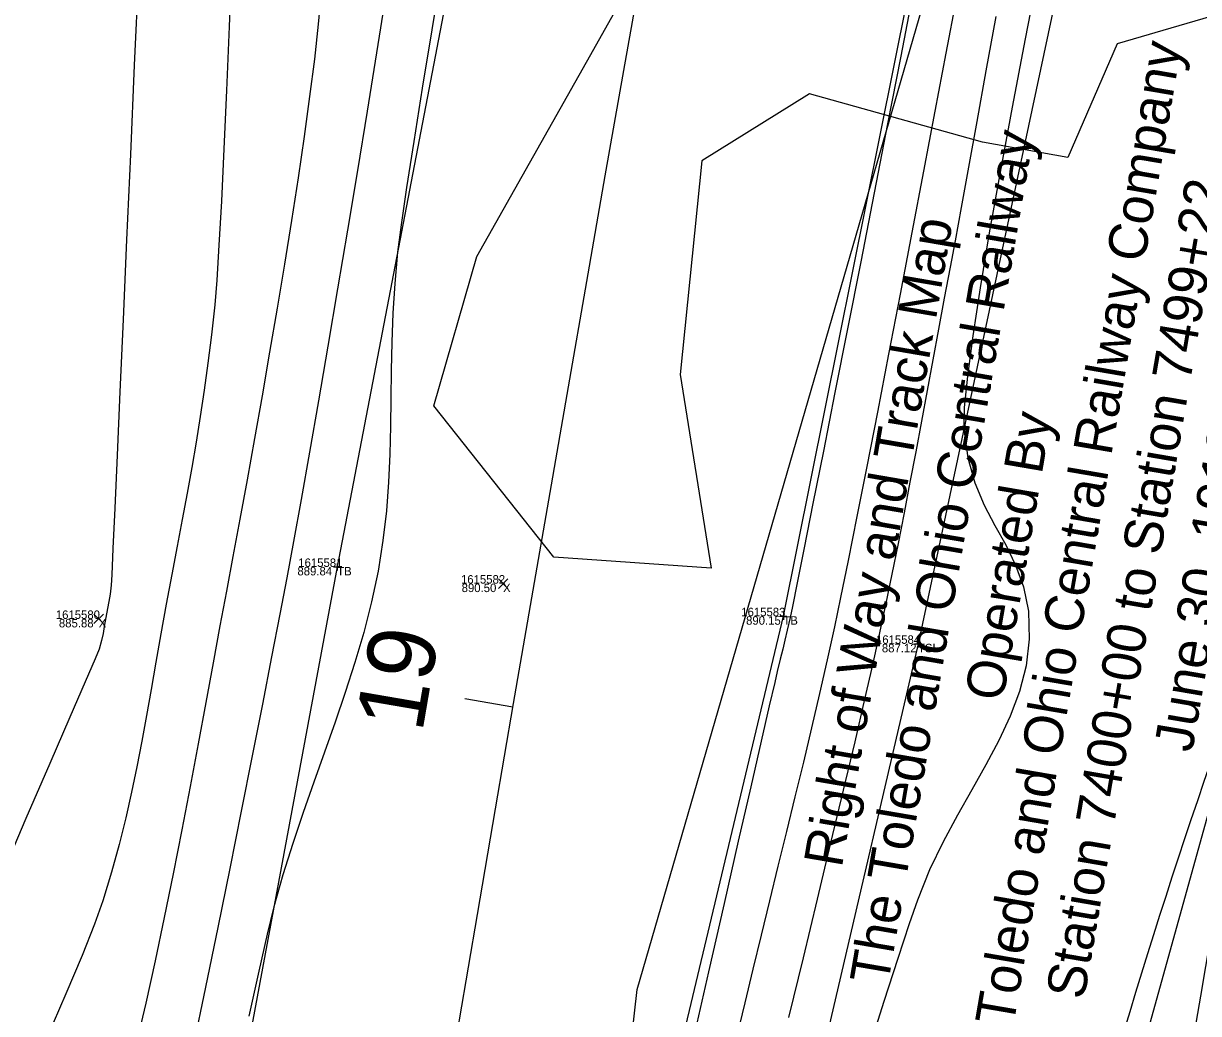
# Model space of a CAD drawing. Extents: x 1957117 to 1971063, y 701601 to 715861.
# Drawn here: x 1962799.67 to 1962848.18, y 703880.15 to 703921.03 of the extents above; entities that cross this region are included whole.
import ezdxf

# ---------------------------------------------------------------- set-up
doc = ezdxf.new("R2010")
doc.units = 0
for name, color, linetype in [('AP_X_Lights', 7, 'Continuous'), ('DT_X_Break_Line', 7, 'Continuous'), ('DT_X_Contour_Major', 7, 'Continuous'), ('DT_X_Contour_Minor', 7, 'Continuous'), ('DT_X_TIN_Hull', 7, 'Continuous'), ('GE_X_CL_20', 7, 'Continuous'), ('HY_X_Water_Edge', 7, 'Continuous'), ('PV_P_Drive', 7, 'Continuous'), ('PV_P_Shoulder', 7, 'Continuous'), ('RS_Raster1', 7, 'Continuous'), ('RW_X_Esmt_RR', 7, 'Continuous'), ('RW_X_Fee_RW', 7, 'Continuous'), ('RW_X_Text', 7, 'Continuous'), ('SC_Scratch1', 7, 'Continuous'), ('VG_X_Tree_Line_Rt', 7, 'Continuous')]:
    doc.layers.add(name, color=color, linetype=linetype)

msp = doc.modelspace()

# ---------------------------------------------------------------- linework, layer by layer
at = {"layer": 'AP_X_Lights'}
for p, q in [((1962819.272, 703897.707), (1962819.66, 703898.097)), ((1962819.272, 703898.097), (1962819.66, 703897.707)), ((1962802.576, 703896.249), (1962802.964, 703896.639)), ((1962802.576, 703896.639), (1962802.964, 703896.249))]:
    msp.add_line(p, q, dxfattribs=at)
at = {"layer": 'DT_X_Break_Line'}
for points in [[(1962943.949, 704328.022), (1962905.467, 704230.979), (1962897.382, 704180.529), (1962884.517, 704141.123), (1962873.17, 704092.531), (1962861.357, 704043.493), (1962859.494, 703994.644), (1962847.336, 703945.791), (1962836.6, 703895.416), (1962825.781, 703849.035), (1962810.838, 703749.706), (1962817.97, 703697.316), (1962817.962, 703593.874), (1962775.136, 703505.909), (1962781.746, 703450.546)], [(1962892.064, 704289.931), (1962881.011, 704234.451), (1962871.969, 704195.37), (1962858.193, 704145.387), (1962849.618, 704095.769), (1962840.196, 704046.83), (1962828.044, 703997.69), (1962822.426, 703949.671), (1962812.618, 703898.591), (1962803.468, 703849.395), (1962793.965, 703803.71), (1962788.733, 703751.727), (1962780.252, 703700.82), (1962774.948, 703651.755), (1962769.57, 703604.236), (1962761.597, 703549.082), (1962757.692, 703508.157), (1962753.044, 703454.513)], [(1962773.34, 703451.658), (1962770.93, 703504.314), (1962788.88, 703601.143), (1962786.588, 703649.417), (1962805.729, 703698.412), (1962807.65, 703752.461), (1962811.117, 703798.827), (1962819.396, 703847.658), (1962831.04, 703896.555), (1962840.848, 703945.281), (1962846.53, 703997.82), (1962856.691, 704040.715), (1962869.943, 704092.882), (1962875.651, 704142.958), (1962884.844, 704183.087), (1962898.502, 704228.866), (1962909.862, 704285.214)]]:
    msp.add_lwpolyline(points, dxfattribs=at)
at = {"layer": 'DT_X_Contour_Major'}
for points in [[(1962816.951, 703923.35), (1962816.523, 703920.769), (1962816.127, 703918.352), (1962815.777, 703916.161), (1962815.483, 703914.26), (1962815.257, 703912.712), (1962815.112, 703911.582), (1962814.992, 703910.298), (1962814.916, 703909.063), (1962814.873, 703907.867), (1962814.851, 703906.697), (1962814.838, 703905.545), (1962814.823, 703904.4), (1962814.794, 703903.252), (1962814.739, 703902.09), (1962814.647, 703900.905), (1962814.506, 703899.685), (1962814.304, 703898.421), (1962814.038, 703897.143), (1962813.718, 703895.885), (1962813.353, 703894.641), (1962812.954, 703893.406), (1962812.531, 703892.175), (1962812.092, 703890.941), (1962811.647, 703889.701), (1962811.207, 703888.448), (1962810.781, 703887.177), (1962810.378, 703885.883), (1962810.008, 703884.56), (1962809.729, 703883.423), (1962809.38, 703881.895), (1962808.972, 703880.037)], [(1962816.951, 703923.35), (1962816.523, 703920.769), (1962816.127, 703918.352), (1962815.777, 703916.161), (1962815.483, 703914.26), (1962815.257, 703912.712), (1962815.112, 703911.582), (1962814.992, 703910.298), (1962814.916, 703909.063), (1962814.873, 703907.867), (1962814.851, 703906.697), (1962814.838, 703905.545), (1962814.823, 703904.4), (1962814.794, 703903.252), (1962814.739, 703902.09), (1962814.647, 703900.905), (1962814.506, 703899.685), (1962814.304, 703898.421), (1962814.038, 703897.143), (1962813.718, 703895.885), (1962813.353, 703894.641), (1962812.954, 703893.406), (1962812.531, 703892.175), (1962812.092, 703890.941), (1962811.647, 703889.701), (1962811.207, 703888.448), (1962810.781, 703887.177), (1962810.378, 703885.883), (1962810.008, 703884.56), (1962809.729, 703883.423), (1962809.38, 703881.895), (1962808.972, 703880.037)], [(1962836.397, 703922.344), (1962835.883, 703919.673), (1962835.342, 703916.881), (1962834.788, 703914.033), (1962834.232, 703911.194), (1962833.689, 703908.428), (1962833.171, 703905.799), (1962832.691, 703903.371), (1962832.262, 703901.208), (1962831.897, 703899.375), (1962831.61, 703897.937), (1962831.413, 703896.956), (1962831.319, 703896.498), (1962831.203, 703895.979), (1962831.105, 703895.569), (1962831.012, 703895.195), (1962830.91, 703894.786), (1962830.787, 703894.269), (1962830.685, 703893.826), (1962830.46, 703892.849), (1962830.125, 703891.393), (1962829.694, 703889.513), (1962829.178, 703887.263), (1962828.59, 703884.699), (1962827.945, 703881.876), (1962827.254, 703878.849)], [(1962836.397, 703922.344), (1962835.883, 703919.673), (1962835.342, 703916.881), (1962834.788, 703914.033), (1962834.232, 703911.194), (1962833.689, 703908.428), (1962833.171, 703905.799), (1962832.691, 703903.371), (1962832.262, 703901.208), (1962831.897, 703899.375), (1962831.61, 703897.937), (1962831.413, 703896.956), (1962831.319, 703896.498), (1962831.203, 703895.979), (1962831.105, 703895.569), (1962831.012, 703895.195), (1962830.91, 703894.786), (1962830.787, 703894.269), (1962830.685, 703893.826), (1962830.46, 703892.849), (1962830.125, 703891.393), (1962829.694, 703889.513), (1962829.178, 703887.263), (1962828.59, 703884.699), (1962827.945, 703881.876), (1962827.254, 703878.849)]]:
    msp.add_lwpolyline(points, dxfattribs=at)
at = {"layer": 'DT_X_Contour_Minor'}
for points in [[(1962808.274, 703923.716), (1962808.16, 703920.908), (1962808.048, 703918.268), (1962807.94, 703915.847), (1962807.836, 703913.699), (1962807.738, 703911.876), (1962807.646, 703910.432), (1962807.561, 703909.418), (1962807.424, 703908.178), (1962807.279, 703907.005), (1962807.125, 703905.884), (1962806.963, 703904.802), (1962806.791, 703903.742), (1962806.611, 703902.691), (1962806.42, 703901.633), (1962806.22, 703900.555), (1962806.009, 703899.442), (1962805.788, 703898.279), (1962805.557, 703897.052), (1962805.331, 703895.822), (1962805.125, 703894.655), (1962804.931, 703893.536), (1962804.742, 703892.453), (1962804.55, 703891.394), (1962804.349, 703890.344), (1962804.131, 703889.292), (1962803.888, 703888.225), (1962803.614, 703887.129), (1962803.301, 703885.992), (1962802.943, 703884.801), (1962802.6, 703883.835), (1962802.085, 703882.545), (1962801.419, 703880.971), (1962800.625, 703879.153)], [(1962808.274, 703923.716), (1962808.16, 703920.908), (1962808.048, 703918.268), (1962807.94, 703915.847), (1962807.836, 703913.699), (1962807.738, 703911.876), (1962807.646, 703910.432), (1962807.561, 703909.418), (1962807.424, 703908.178), (1962807.279, 703907.005), (1962807.125, 703905.884), (1962806.963, 703904.802), (1962806.791, 703903.742), (1962806.611, 703902.691), (1962806.42, 703901.633), (1962806.22, 703900.555), (1962806.009, 703899.442), (1962805.788, 703898.279), (1962805.557, 703897.052), (1962805.331, 703895.822), (1962805.125, 703894.655), (1962804.931, 703893.536), (1962804.742, 703892.453), (1962804.55, 703891.394), (1962804.349, 703890.344), (1962804.131, 703889.292), (1962803.888, 703888.225), (1962803.614, 703887.129), (1962803.301, 703885.992), (1962802.943, 703884.801), (1962802.6, 703883.835), (1962802.085, 703882.545), (1962801.419, 703880.971), (1962800.625, 703879.153)], [(1962841.585, 703923.3), (1962841.018, 703920.391), (1962840.481, 703917.572), (1962839.986, 703914.888), (1962839.543, 703912.388), (1962839.163, 703910.119), (1962838.858, 703908.128), (1962838.637, 703906.461), (1962838.511, 703905.167), (1962838.492, 703904.293), (1962838.65, 703903.093), (1962838.946, 703902.06), (1962839.336, 703901.147), (1962839.776, 703900.308), (1962840.222, 703899.497), (1962840.63, 703898.668), (1962840.958, 703897.774), (1962841.16, 703896.77), (1962841.194, 703895.608), (1962841.059, 703894.506), (1962840.788, 703893.452), (1962840.405, 703892.429), (1962839.934, 703891.422), (1962839.397, 703890.415), (1962838.82, 703889.393), (1962838.224, 703888.34), (1962837.636, 703887.24), (1962837.076, 703886.079), (1962836.571, 703884.839), (1962836.227, 703883.849), (1962835.76, 703882.43), (1962835.19, 703880.645), (1962834.533, 703878.554)], [(1962841.585, 703923.3), (1962841.018, 703920.391), (1962840.481, 703917.572), (1962839.986, 703914.888), (1962839.543, 703912.388), (1962839.163, 703910.119), (1962838.858, 703908.128), (1962838.637, 703906.461), (1962838.511, 703905.167), (1962838.492, 703904.293), (1962838.65, 703903.093), (1962838.946, 703902.06), (1962839.336, 703901.147), (1962839.776, 703900.308), (1962840.222, 703899.497), (1962840.63, 703898.668), (1962840.958, 703897.774), (1962841.16, 703896.77), (1962841.194, 703895.608), (1962841.059, 703894.506), (1962840.788, 703893.452), (1962840.405, 703892.429), (1962839.934, 703891.422), (1962839.397, 703890.415), (1962838.82, 703889.393), (1962838.224, 703888.34), (1962837.636, 703887.24), (1962837.076, 703886.079), (1962836.571, 703884.839), (1962836.227, 703883.849), (1962835.76, 703882.43), (1962835.19, 703880.645), (1962834.533, 703878.554)], [(1962804.41, 703923.091), (1962804.242, 703919.309), (1962804.078, 703915.621), (1962803.923, 703912.096), (1962803.778, 703908.805), (1962803.646, 703905.816), (1962803.53, 703903.199), (1962803.433, 703901.022), (1962803.358, 703899.356), (1962803.307, 703898.271), (1962803.283, 703897.834), (1962803.239, 703897.46), (1962803.194, 703897.169), (1962803.14, 703896.88), (1962803.069, 703896.509), (1962803.003, 703896.137), (1962802.954, 703895.846), (1962802.892, 703895.558), (1962802.789, 703895.197), (1962802.626, 703894.803), (1962802.215, 703893.844), (1962801.583, 703892.382), (1962800.758, 703890.48), (1962799.769, 703888.201), (1962798.645, 703885.608)], [(1962804.41, 703923.091), (1962804.242, 703919.309), (1962804.078, 703915.621), (1962803.923, 703912.096), (1962803.778, 703908.805), (1962803.646, 703905.816), (1962803.53, 703903.199), (1962803.433, 703901.022), (1962803.358, 703899.356), (1962803.307, 703898.271), (1962803.283, 703897.834), (1962803.239, 703897.46), (1962803.194, 703897.169), (1962803.14, 703896.88), (1962803.069, 703896.509), (1962803.003, 703896.137), (1962802.954, 703895.846), (1962802.892, 703895.558), (1962802.789, 703895.197), (1962802.626, 703894.803), (1962802.215, 703893.844), (1962801.583, 703892.382), (1962800.758, 703890.48), (1962799.769, 703888.201), (1962798.645, 703885.608)], [(1962811.958, 703922.316), (1962811.839, 703921.001), (1962811.676, 703919.56), (1962811.48, 703918.009), (1962811.254, 703916.369), (1962811.002, 703914.657), (1962810.73, 703912.891), (1962810.441, 703911.09), (1962810.139, 703909.272), (1962809.829, 703907.455), (1962809.516, 703905.657), (1962809.203, 703903.896), (1962808.895, 703902.192), (1962808.597, 703900.561), (1962808.312, 703899.022), (1962808.045, 703897.594), (1962807.779, 703896.165), (1962807.496, 703894.625), (1962807.195, 703892.992), (1962806.879, 703891.286), (1962806.549, 703889.526), (1962806.205, 703887.731), (1962805.848, 703885.92), (1962805.481, 703884.113), (1962805.103, 703882.328), (1962804.715, 703880.584), (1962804.32, 703878.901)], [(1962811.958, 703922.316), (1962811.839, 703921.001), (1962811.676, 703919.56), (1962811.48, 703918.009), (1962811.254, 703916.369), (1962811.002, 703914.657), (1962810.73, 703912.891), (1962810.441, 703911.09), (1962810.139, 703909.272), (1962809.829, 703907.455), (1962809.516, 703905.657), (1962809.203, 703903.896), (1962808.895, 703902.192), (1962808.597, 703900.561), (1962808.312, 703899.022), (1962808.045, 703897.594), (1962807.779, 703896.165), (1962807.496, 703894.625), (1962807.195, 703892.992), (1962806.879, 703891.286), (1962806.549, 703889.526), (1962806.205, 703887.731), (1962805.848, 703885.92), (1962805.481, 703884.113), (1962805.103, 703882.328), (1962804.715, 703880.584), (1962804.32, 703878.901)], [(1962814.616, 703922.158), (1962814.244, 703919.822), (1962813.853, 703917.41), (1962813.45, 703914.958), (1962813.042, 703912.5), (1962812.633, 703910.073), (1962812.231, 703907.712), (1962811.841, 703905.452), (1962811.47, 703903.329), (1962811.124, 703901.378), (1962810.81, 703899.636), (1962810.533, 703898.136), (1962810.248, 703896.634), (1962809.912, 703894.883), (1962809.53, 703892.921), (1962809.109, 703890.785), (1962808.657, 703888.511), (1962808.18, 703886.137), (1962807.685, 703883.7), (1962807.179, 703881.237), (1962806.669, 703878.784)], [(1962814.616, 703922.158), (1962814.244, 703919.822), (1962813.853, 703917.41), (1962813.45, 703914.958), (1962813.042, 703912.5), (1962812.633, 703910.073), (1962812.231, 703907.712), (1962811.841, 703905.452), (1962811.47, 703903.329), (1962811.124, 703901.378), (1962810.81, 703899.636), (1962810.533, 703898.136), (1962810.248, 703896.634), (1962809.912, 703894.883), (1962809.53, 703892.921), (1962809.109, 703890.785), (1962808.657, 703888.511), (1962808.18, 703886.137), (1962807.685, 703883.7), (1962807.179, 703881.237), (1962806.669, 703878.784)], [(1962838.179, 703922.047), (1962837.753, 703919.8), (1962837.3, 703917.411), (1962836.827, 703914.926), (1962836.344, 703912.393), (1962835.859, 703909.859), (1962835.382, 703907.373), (1962834.92, 703904.983), (1962834.483, 703902.735), (1962834.078, 703900.677), (1962833.716, 703898.857), (1962833.405, 703897.323), (1962833.153, 703896.122), (1962832.851, 703894.752), (1962832.534, 703893.361), (1962832.205, 703891.952), (1962831.866, 703890.531), (1962831.519, 703889.101), (1962831.169, 703887.667), (1962830.816, 703886.234), (1962830.464, 703884.805), (1962830.117, 703883.386), (1962829.775, 703881.98), (1962829.443, 703880.592), (1962829.122, 703879.226)], [(1962838.179, 703922.047), (1962837.753, 703919.8), (1962837.3, 703917.411), (1962836.827, 703914.926), (1962836.344, 703912.393), (1962835.859, 703909.859), (1962835.382, 703907.373), (1962834.92, 703904.983), (1962834.483, 703902.735), (1962834.078, 703900.677), (1962833.716, 703898.857), (1962833.405, 703897.323), (1962833.153, 703896.122), (1962832.851, 703894.752), (1962832.534, 703893.361), (1962832.205, 703891.952), (1962831.866, 703890.531), (1962831.519, 703889.101), (1962831.169, 703887.667), (1962830.816, 703886.234), (1962830.464, 703884.805), (1962830.117, 703883.386), (1962829.775, 703881.98), (1962829.443, 703880.592), (1962829.122, 703879.226)], [(1962839.805, 703921.316), (1962839.4, 703919.072), (1962839.024, 703916.985), (1962838.682, 703915.093), (1962838.381, 703913.435), (1962838.127, 703912.049), (1962837.925, 703910.971), (1962837.682, 703909.686), (1962837.443, 703908.409), (1962837.207, 703907.138), (1962836.972, 703905.872), (1962836.737, 703904.61), (1962836.502, 703903.349), (1962836.264, 703902.089), (1962836.021, 703900.828), (1962835.774, 703899.565), (1962835.52, 703898.298), (1962835.258, 703897.026), (1962834.986, 703895.747), (1962834.733, 703894.603), (1962834.394, 703893.13), (1962833.984, 703891.373), (1962833.512, 703889.379), (1962832.992, 703887.196), (1962832.435, 703884.872), (1962831.853, 703882.452), (1962831.257, 703879.985)], [(1962839.805, 703921.316), (1962839.4, 703919.072), (1962839.024, 703916.985), (1962838.682, 703915.093), (1962838.381, 703913.435), (1962838.127, 703912.049), (1962837.925, 703910.971), (1962837.682, 703909.686), (1962837.443, 703908.409), (1962837.207, 703907.138), (1962836.972, 703905.872), (1962836.737, 703904.61), (1962836.502, 703903.349), (1962836.264, 703902.089), (1962836.021, 703900.828), (1962835.774, 703899.565), (1962835.52, 703898.298), (1962835.258, 703897.026), (1962834.986, 703895.747), (1962834.733, 703894.603), (1962834.394, 703893.13), (1962833.984, 703891.373), (1962833.512, 703889.379), (1962832.992, 703887.196), (1962832.435, 703884.872), (1962831.853, 703882.452), (1962831.257, 703879.985)]]:
    msp.add_lwpolyline(points, dxfattribs=at)
at = {"layer": 'DT_X_TIN_Hull'}
msp.add_lwpolyline([(1962804.686, 703399.836), (1962817.962, 703593.874), (1962817.97, 703697.316), (1962826.397, 703745.681), (1962828.582, 703804.235), (1962836.461, 703844.734), (1962850.687, 703896.004), (1962867.251, 703938.846), (1962873.848, 703992.355), (1962884.135, 704091.371), (1962891.241, 704140.854), (1962897.382, 704180.529), (1962905.467, 704230.979), (1962909.862, 704285.214)], dxfattribs=at)
at = {"layer": 'GE_X_CL_20'}
msp.add_line((1962819.864, 703892.802), (1962817.893, 703893.14), dxfattribs=at)
msp.add_arc((1968466.781, 702923.066), 5729.578, 166.495347, 177.813939, dxfattribs=at)
at = {"layer": 'HY_X_Water_Edge'}
msp.add_spline([(1963191.723, 701994.048), (1963062.047, 702441.167), (1962863.491, 703169.356), (1962827.53, 703438.691), (1962823.213, 703537.412), (1962817.962, 703593.874), (1962817.97, 703697.316), (1962828.582, 703804.235), (1962836.461, 703844.734), (1962850.687, 703896.004), (1962867.251, 703938.846), (1962873.848, 703992.355), (1962884.135, 704091.371), (1962891.241, 704140.854), (1962897.382, 704180.529), (1962905.467, 704230.979), (1962943.949, 704328.022), (1962948.537, 704378.842), (1962964.114, 704426.264), (1963004.885, 704570.73), (1963042.054, 704716.522), (1963062.038, 704814.417), (1963072.171, 704860.237), (1963090.023, 704956.798), (1963107.066, 705031.783), (1963133.773, 705105.742), (1963148.685, 705206.74), (1963175.48, 705301.059), (1963191.635, 705353.417), (1963210.988, 705447.286), (1963219.532, 705497.27), (1963230.124, 705549.475), (1963251.052, 705591.159), (1963275.289, 705693.429), (1963292.982, 705784.032), (1963302.841, 705839.645), (1963335.126, 705936.766), (1963359.752, 706046.75), (1963389.133, 706177.299), (1963417.827, 706273.456), (1963475.868, 706451.902), (1963533.782, 706640.53), (1963553.86, 706696.984), (1963580.184, 706715.425), (1963609.172, 706718.73), (1963617.062, 706714.691), (1963619.447, 706694.678), (1963564.282, 706533.07), (1963531.853, 706395.229), (1963434.4, 706006.96), (1963354.09, 705679.186), (1963237.513, 705206.07), (1963167.369, 704892.962), (1963059.145, 704434.176), (1962907.914, 703908.742), (1962877.458, 703703.326), (1962898.357, 703412.121), (1962942.65, 703052.267), (1963048.963, 702674.866), (1963191.468, 702189.666), (1963245.396, 702019.832)], degree=3, dxfattribs=at)
at = {"layer": 'PV_P_Drive'}
for p, q in [((1962812.472, 703898.591), (1962812.764, 703898.591)), ((1962812.618, 703898.737), (1962812.618, 703898.445)), ((1962812.618, 703898.591), (1962812.618, 703898.591)), ((1962830.894, 703896.555), (1962831.186, 703896.555)), ((1962831.04, 703896.701), (1962831.04, 703896.409)), ((1962831.04, 703896.555), (1962831.04, 703896.555)), ((1962836.6, 703895.562), (1962836.6, 703895.27)), ((1962836.454, 703895.416), (1962836.746, 703895.416)), ((1962836.6, 703895.416), (1962836.6, 703895.416))]:
    msp.add_line(p, q, dxfattribs=at)
at = {"layer": 'RW_X_Esmt_RR'}
for radius, start, end in [(5759.578, 166.4953469, 172.9409494), (5699.578, 166.495347, 172.904425)]:
    msp.add_arc((1968466.781, 702923.066), radius, start, end, dxfattribs=at)
at = {"layer": 'RW_X_Fee_RW'}
for p, q in [((1962825.007, 703881.15), (1962894.248, 704119.754)), ((1962801.599, 703675.692), (1962825.007, 703881.15))]:
    msp.add_line(p, q, dxfattribs=at)
at = {"layer": 'VG_X_Tree_Line_Rt'}
msp.add_lwpolyline([(1962850.576, 703921.865), (1962844.822, 703920.189), (1962842.788, 703915.499), (1962839.26, 703916.131), (1962832.12, 703918.121), (1962827.673, 703915.354), (1962826.78, 703906.534), (1962828.06, 703898.536), (1962821.566, 703898.997), (1962816.608, 703905.239), (1962818.383, 703911.401), (1962822.905, 703919.426), (1962825.626, 703924.265), (1962829.432, 703931.27), (1962832.266, 703938.31), (1962829.25, 703943.636), (1962829.991, 703952.935)], dxfattribs=at)

# ---------------------------------------------------------------- texts
at = {"layer": 'GE_X_CL_20'}
msp.add_text('19', height=2.8, rotation=80.2557, dxfattribs=at).set_placement((1962816.125, 703891.708))
at = {"layer": 'PV_P_Shoulder'}
for s, p in [('889.84', (1962810.976, 703898.241)), ('890.50', (1962817.757, 703897.552)), ('890.15', (1962829.5, 703896.205)), ('885.88', (1962801.128, 703896.094)), ('887.12', (1962835.107, 703895.066))]:
    msp.add_text(s, height=0.35, dxfattribs=at).set_placement(p)
at = {"layer": 'RS_Raster1'}
for s, p in [('1615581', (1962811.011, 703898.591)), ('1615582', (1962817.73, 703897.902)), ('1615580', (1962801.001, 703896.444)), ('1615583', (1962829.301, 703896.555)), ('1615584', (1962834.864, 703895.416))]:
    msp.add_text(s, height=0.35, dxfattribs=at).set_placement(p)
at = {"layer": 'RW_X_Text'}
for s, p in [('The Toledo and Ohio Central Railway Company', (1962839.805, 703875.368)), ('The Toledo and Ohio Central Railway', (1962835.354, 703881.3)), ('Station 7400+00 to Station 7499+22', (1962843.451, 703880.686)), ('Right of Way and Track Map', (1962833.45, 703886.139)), ('Operated By', (1962840.097, 703893)), ('June 30, 1918', (1962847.916, 703890.9))]:
    msp.add_text(s, height=1.6, rotation=80.2609, dxfattribs=at).set_placement(p)
at = {"layer": 'SC_Scratch1'}
for s, p in [('TB', (1962812.618, 703898.241)), ('X', (1962819.466, 703897.552)), ('TB', (1962831.04, 703896.205)), ('X', (1962802.77, 703896.094)), ('TSL', (1962836.6, 703895.066))]:
    msp.add_text(s, height=0.35, dxfattribs=at).set_placement(p)

doc.saveas('drawing.dxf')
